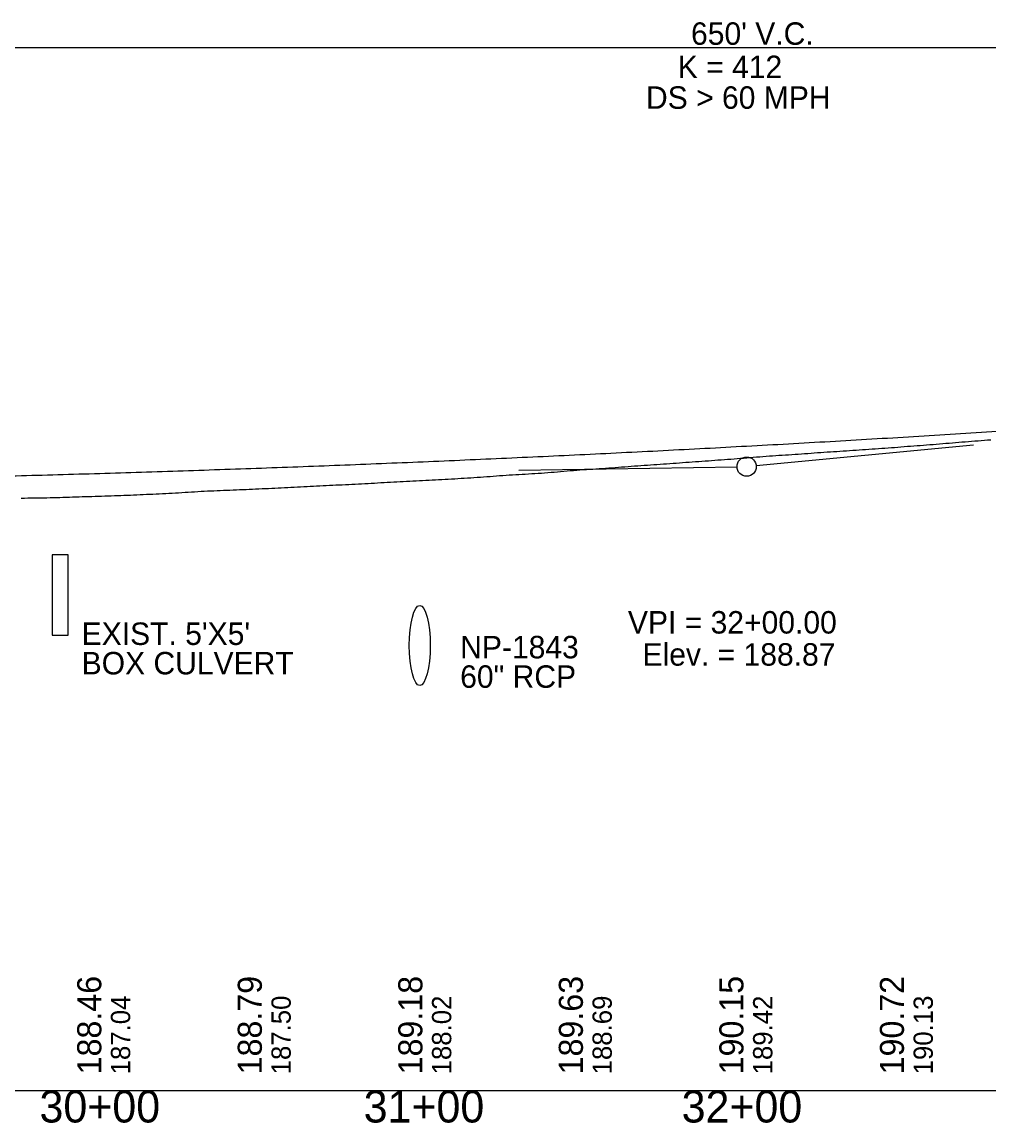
# Model space of a CAD drawing. Extents: x 69 to 2003113, y 512 to 837401.
# Drawn here: x 1890351.8 to 1890653, y 820540 to 820883 of the extents above; entities that cross this region are included whole.
import ezdxf

# ---------------------------------------------------------------- set-up
doc = ezdxf.new("R2010")
doc.units = 0
for name, color, linetype in [('BR_BORDER LINES', 7, 'Continuous'), ('BR_CENTER LINE BASELINE', 7, 'Continuous'), ('BR_CONCRETE', 7, 'Continuous'), ('BR_GRID DOTS', 7, 'Continuous'), ('BR_GRID LINES', 7, 'Continuous'), ('BR_TEXT', 7, 'Continuous'), ('RD_HC_Points', 7, 'Continuous'), ('RD_SHT_ID', 7, 'Continuous'), ('RD_SHT_IplotShp', 7, 'Continuous'), ('RD_XS_PaveShd', 7, 'Continuous')]:
    doc.layers.add(name, color=color, linetype=linetype)

msp = doc.modelspace()

# ---------------------------------------------------------------- linework, layer by layer
at = {"layer": 'BR_BORDER LINES'}
msp.add_line((1889077.53, 820550.13), (1895477.53, 820550.13), dxfattribs=at)
at = {"layer": 'BR_CENTER LINE BASELINE'}
for p, q in [((1890648.22, 820751.09), (1890580.52, 820744.73)), ((1890506.54, 820743.39), (1890574.53, 820744.41))]:
    msp.add_line(p, q, dxfattribs=at)
msp.add_circle((1890577.53, 820744.45), 3, dxfattribs=at)
at = {"layer": 'BR_GRID DOTS'}
msp.add_line((1890252.53, 820874.98), (1890902.53, 820874.98), dxfattribs=at)
at = {"layer": 'BR_GRID LINES'}
msp.add_spline([(1890252.53, 820739.58), (1890265.53, 820739.78), (1890278.53, 820740.01), (1890291.53, 820740.26), (1890304.53, 820740.52), (1890317.53, 820740.81), (1890330.53, 820741.12), (1890343.53, 820741.45), (1890356.53, 820741.79), (1890369.53, 820742.16), (1890382.53, 820742.55), (1890395.53, 820742.96), (1890408.53, 820743.4), (1890421.53, 820743.85), (1890434.53, 820744.32), (1890447.53, 820744.81), (1890460.53, 820745.32), (1890473.53, 820745.86), (1890486.53, 820746.41), (1890499.53, 820746.99), (1890512.53, 820747.58), (1890525.53, 820748.2), (1890538.53, 820748.83), (1890551.53, 820749.49), (1890564.53, 820750.17), (1890577.53, 820750.87), (1890590.53, 820751.58), (1890603.53, 820752.32), (1890616.53, 820753.08), (1890629.53, 820753.86), (1890642.53, 820754.66), (1890655.53, 820755.48), (1890668.53, 820756.32), (1890681.53, 820757.19), (1890694.53, 820758.07), (1890707.53, 820758.97), (1890720.53, 820759.9), (1890733.53, 820760.84), (1890746.53, 820761.8), (1890759.53, 820762.79), (1890772.53, 820763.8), (1890785.53, 820764.82), (1890798.53, 820765.87), (1890811.53, 820766.93), (1890824.53, 820768.02), (1890837.53, 820769.13), (1890850.53, 820770.26), (1890863.53, 820771.41), (1890876.53, 820772.58), (1890889.53, 820773.77), (1890902.53, 820774.98)], degree=3, dxfattribs=at)
at = {"layer": 'BR_TEXT'}
for points in [[(1890604.6, 820749.16), (1890605.6, 820749.22), (1890606.6, 820749.28), (1890607.6, 820749.33), (1890608.6, 820749.4), (1890609.6, 820749.47), (1890610.6, 820749.54), (1890611.6, 820749.62), (1890612.6, 820749.69), (1890613.6, 820749.76), (1890614.6, 820749.83), (1890615.6, 820749.9), (1890616.6, 820749.97), (1890617.6, 820750.04), (1890618.6, 820750.1), (1890619.6, 820750.17), (1890620.6, 820750.24), (1890621.6, 820750.3), (1890622.6, 820750.37), (1890623.6, 820750.45), (1890624.6, 820750.53), (1890625.6, 820750.62), (1890626.6, 820750.7), (1890627.6, 820750.78), (1890628.6, 820750.86), (1890629.6, 820750.93), (1890630.6, 820751), (1890631.6, 820751.07), (1890632.6, 820751.15), (1890633.6, 820751.23), (1890634.6, 820751.31), (1890635.6, 820751.39), (1890636.6, 820751.48), (1890637.6, 820751.56), (1890638.6, 820751.64), (1890639.6, 820751.73), (1890640.6, 820751.81), (1890641.6, 820751.89), (1890642.6, 820751.97), (1890643.6, 820752.05), (1890644.6, 820752.13), (1890645.6, 820752.21), (1890646.6, 820752.29), (1890647.6, 820752.37), (1890648.6, 820752.45), (1890649.6, 820752.52), (1890650.6, 820752.6), (1890651.6, 820752.68), (1890652.6, 820752.76), (1890653.6, 820752.84)], [(1890504.6, 820741.94), (1890505.6, 820741.99), (1890506.6, 820742.04), (1890507.6, 820742.09), (1890508.6, 820742.14), (1890509.6, 820742.21), (1890510.6, 820742.28), (1890511.6, 820742.34), (1890512.6, 820742.41), (1890513.6, 820742.47), (1890514.6, 820742.54), (1890515.6, 820742.62), (1890516.6, 820742.7), (1890517.6, 820742.78), (1890518.6, 820742.87), (1890519.6, 820742.95), (1890520.6, 820743.04), (1890521.6, 820743.13), (1890522.6, 820743.21), (1890523.6, 820743.3), (1890524.6, 820743.39), (1890525.6, 820743.45), (1890526.6, 820743.51), (1890527.6, 820743.57), (1890528.6, 820743.63), (1890529.6, 820743.7), (1890530.6, 820743.77), (1890531.6, 820743.84), (1890532.6, 820743.91), (1890533.6, 820743.98), (1890534.6, 820744.05), (1890535.6, 820744.12), (1890536.6, 820744.2), (1890537.6, 820744.28), (1890538.6, 820744.36), (1890539.6, 820744.44), (1890540.6, 820744.51), (1890541.6, 820744.59), (1890542.6, 820744.66), (1890543.6, 820744.74), (1890544.6, 820744.81), (1890545.6, 820744.88), (1890546.6, 820744.96), (1890547.6, 820745.03), (1890548.6, 820745.09), (1890549.6, 820745.15), (1890550.6, 820745.22), (1890551.6, 820745.28), (1890552.6, 820745.35), (1890553.6, 820745.42), (1890554.6, 820745.49), (1890555.6, 820745.57), (1890556.6, 820745.64), (1890557.6, 820745.72), (1890558.6, 820745.8), (1890559.6, 820745.87), (1890560.6, 820745.94), (1890561.6, 820746.02), (1890562.6, 820746.09), (1890563.6, 820746.17), (1890564.6, 820746.24), (1890565.6, 820746.31), (1890566.6, 820746.39), (1890567.6, 820746.46), (1890568.6, 820746.54), (1890569.6, 820746.61), (1890570.6, 820746.68), (1890571.6, 820746.75), (1890572.6, 820746.82), (1890573.6, 820746.9), (1890574.6, 820746.97), (1890575.6, 820747.05), (1890576.6, 820747.13), (1890577.6, 820747.21), (1890578.6, 820747.29), (1890579.6, 820747.38), (1890580.6, 820747.46), (1890581.6, 820747.55), (1890582.6, 820747.64), (1890583.6, 820747.71), (1890584.6, 820747.78), (1890585.6, 820747.85), (1890586.6, 820747.92), (1890587.6, 820747.98), (1890588.6, 820748.05), (1890589.6, 820748.11), (1890590.6, 820748.17), (1890591.6, 820748.24), (1890592.6, 820748.3), (1890593.6, 820748.36), (1890594.6, 820748.44), (1890595.6, 820748.52), (1890596.6, 820748.59), (1890597.6, 820748.67), (1890598.6, 820748.75), (1890599.6, 820748.82), (1890600.6, 820748.89), (1890601.6, 820748.97), (1890602.6, 820749.04), (1890603.6, 820749.1), (1890604.6, 820749.16)], [(1890404.6, 820736.59), (1890405.6, 820736.65), (1890406.6, 820736.72), (1890407.6, 820736.78), (1890408.6, 820736.82), (1890409.6, 820736.87), (1890410.6, 820736.91), (1890411.6, 820736.96), (1890412.6, 820737), (1890413.6, 820737.04), (1890414.6, 820737.08), (1890415.6, 820737.12), (1890416.6, 820737.16), (1890417.6, 820737.21), (1890418.6, 820737.25), (1890419.6, 820737.29), (1890420.6, 820737.33), (1890421.6, 820737.37), (1890422.6, 820737.42), (1890423.6, 820737.46), (1890424.6, 820737.5), (1890425.6, 820737.55), (1890426.6, 820737.6), (1890427.6, 820737.64), (1890428.6, 820737.69), (1890429.6, 820737.74), (1890430.6, 820737.79), (1890431.6, 820737.83), (1890432.6, 820737.88), (1890433.6, 820737.93), (1890434.6, 820737.98), (1890435.6, 820738.02), (1890436.6, 820738.08), (1890437.6, 820738.13), (1890438.6, 820738.18), (1890439.6, 820738.23), (1890440.6, 820738.28), (1890441.6, 820738.33), (1890442.6, 820738.38), (1890443.6, 820738.43), (1890444.6, 820738.48), (1890445.6, 820738.53), (1890446.6, 820738.58), (1890447.6, 820738.63), (1890448.6, 820738.68), (1890449.6, 820738.74), (1890450.6, 820738.78), (1890451.6, 820738.83), (1890452.6, 820738.88), (1890453.6, 820738.93), (1890454.6, 820738.98), (1890455.6, 820739.03), (1890456.6, 820739.08), (1890457.6, 820739.13), (1890458.6, 820739.18), (1890459.6, 820739.22), (1890460.6, 820739.27), (1890461.6, 820739.34), (1890462.6, 820739.41), (1890463.6, 820739.48), (1890464.6, 820739.54), (1890465.6, 820739.61), (1890466.6, 820739.66), (1890467.6, 820739.7), (1890468.6, 820739.75), (1890469.6, 820739.8), (1890470.6, 820739.85), (1890471.6, 820739.89), (1890472.6, 820739.94), (1890473.6, 820739.99), (1890474.6, 820740.04), (1890475.6, 820740.09), (1890476.6, 820740.15), (1890477.6, 820740.21), (1890478.6, 820740.27), (1890479.6, 820740.33), (1890480.6, 820740.38), (1890481.6, 820740.43), (1890482.6, 820740.48), (1890483.6, 820740.53), (1890484.6, 820740.58), (1890485.6, 820740.63), (1890486.6, 820740.69), (1890487.6, 820740.75), (1890488.6, 820740.81), (1890489.6, 820740.86), (1890490.6, 820740.93), (1890491.6, 820741), (1890492.6, 820741.07), (1890493.6, 820741.14), (1890494.6, 820741.22), (1890495.6, 820741.29), (1890496.6, 820741.36), (1890497.6, 820741.43), (1890498.6, 820741.5), (1890499.6, 820741.58), (1890500.6, 820741.65), (1890501.6, 820741.73), (1890502.6, 820741.8), (1890503.6, 820741.88), (1890504.6, 820741.94)], [(1890351.6, 820734.63), (1890352.6, 820734.67), (1890353.6, 820734.69), (1890354.6, 820734.71), (1890355.6, 820734.72), (1890356.6, 820734.73), (1890357.6, 820734.75), (1890358.6, 820734.76), (1890359.6, 820734.78), (1890360.6, 820734.79), (1890361.6, 820734.81), (1890362.6, 820734.84), (1890363.6, 820734.88), (1890364.6, 820734.92), (1890365.6, 820734.95), (1890366.6, 820734.98), (1890367.6, 820735.01), (1890368.6, 820735.04), (1890369.6, 820735.07), (1890370.6, 820735.1), (1890371.6, 820735.13), (1890372.6, 820735.17), (1890373.6, 820735.2), (1890374.6, 820735.23), (1890375.6, 820735.26), (1890376.6, 820735.3), (1890377.6, 820735.33), (1890378.6, 820735.36), (1890379.6, 820735.4), (1890380.6, 820735.43), (1890381.6, 820735.47), (1890382.6, 820735.5), (1890383.6, 820735.53), (1890384.6, 820735.57), (1890385.6, 820735.6), (1890386.6, 820735.65), (1890387.6, 820735.69), (1890388.6, 820735.74), (1890389.6, 820735.78), (1890390.6, 820735.83), (1890391.6, 820735.87), (1890392.6, 820735.91), (1890393.6, 820735.96), (1890394.6, 820736), (1890395.6, 820736.05), (1890396.6, 820736.09), (1890397.6, 820736.15), (1890398.6, 820736.2), (1890399.6, 820736.26), (1890400.6, 820736.32), (1890401.6, 820736.39), (1890402.6, 820736.45), (1890403.6, 820736.52), (1890404.6, 820736.59)]]:
    msp.add_lwpolyline(points, dxfattribs=at)
at = {"layer": 'RD_XS_PaveShd'}
for p, q in [((1890366.18, 820716.98), (1890361.18, 820716.98)), ((1890361.18, 820716.98), (1890361.18, 820691.98)), ((1890366.18, 820691.98), (1890366.18, 820716.98)), ((1890361.18, 820691.98), (1890366.18, 820691.98))]:
    msp.add_line(p, q, dxfattribs=at)
msp.add_ellipse((1890475.72, 820688.74), major_axis=(0, 12.47), ratio=0.261899, dxfattribs=at)

# ---------------------------------------------------------------- texts
at = {"layer": 'BR_CONCRETE'}
for s, p in [('187.04', (1890385.53, 820555.13)), ('187.50', (1890435.53, 820555.13)), ('188.02', (1890485.53, 820555.13)), ('188.69', (1890535.53, 820555.13)), ('189.42', (1890585.53, 820555.13)), ('190.13', (1890635.53, 820555.13))]:
    msp.add_text(s, height=6, rotation=90, dxfattribs=at).set_placement(p)
at = {"layer": 'BR_GRID DOTS'}
for s, p in [("650' V.C.", (1890560.21, 820875.86)), ('K = 412', (1890556.07, 820865.49)), ('DS > 60 MPH', (1890546.18, 820855.93))]:
    msp.add_text(s, height=7, dxfattribs=at).set_placement(p)
at = {"layer": 'RD_HC_Points'}
for s, p in [('188.46', (1890376.53, 820555.13)), ('188.79', (1890426.53, 820555.13)), ('189.18', (1890476.53, 820555.13)), ('189.63', (1890526.53, 820555.13)), ('190.15', (1890576.53, 820555.13)), ('190.72', (1890626.53, 820555.13))]:
    msp.add_text(s, height=7.5, rotation=90, dxfattribs=at).set_placement(p)
at = {"layer": 'RD_SHT_ID'}
for s, p in [('30+00', (1890357.29, 820540.13)), ('31+00', (1890458.25, 820540.13)), ('32+00', (1890557.29, 820540.13))]:
    msp.add_text(s, height=10, dxfattribs=at).set_placement(p)
at = {"layer": 'RD_SHT_IplotShp'}
for s, p in [('VPI = 32+00.00', (1890540.55, 820692.45)), ('Elev. = 188.87', (1890545.09, 820682.45))]:
    msp.add_text(s, height=7, dxfattribs=at).set_placement(p)
at = {"layer": 'RD_XS_PaveShd'}
for s, p in [("EXIST. 5'X5'", (1890370.41, 820688.9)), ('NP-1843', (1890488.31, 820684.73)), ('BOX CULVERT', (1890370.41, 820679.73)), ('60" RCP', (1890488.31, 820675.55))]:
    msp.add_text(s, height=7, dxfattribs=at).set_placement(p)

doc.saveas('drawing.dxf')
